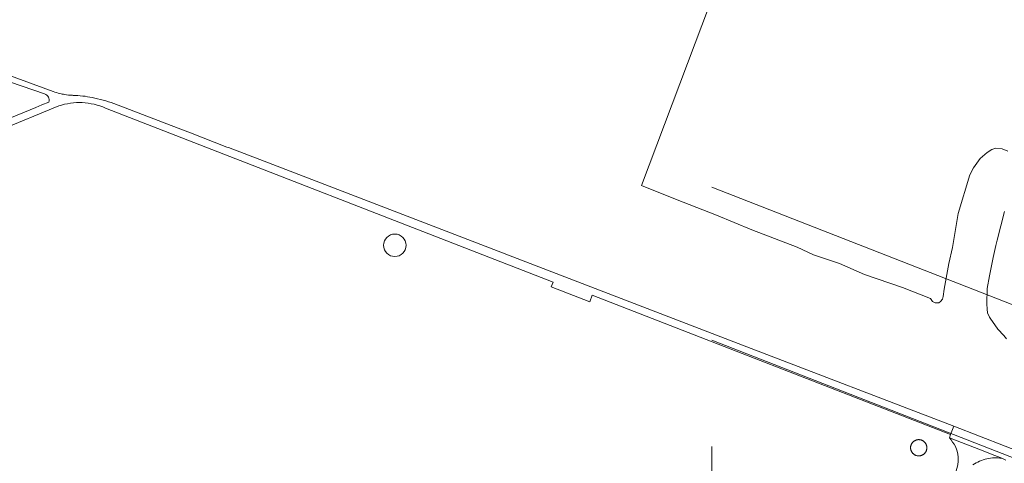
# Model space of a CAD drawing. Header units: metres. Extents: x 250001 to 257773, y 598992 to 609118.
# Tile 651 of 656: x 251781 to 252377, y 608413 to 608682. Entities that reach past the tile are written whole.
import ezdxf
from ezdxf.lldxf.tags import DXFTag

# ---------------------------------------------------------------- set-up
doc = ezdxf.new("R2010")
doc.units = ezdxf.units.M
for name, color, linetype, lineweight in [('B-WE-KG-GRENS_PERCEEL-G', 150, 'KG-PERCEEL', 18), ('B-WE-OG-WATER-GV', 252, 'Continuous', 18), ('B-WE-VH-ONVERHARD-GV', 252, 'Continuous', 18), ('B-WE-VH-VERHARDING_GESLOTEN-GV', 252, 'Continuous', 18), ('X-XX-AL-REFERENTIE-G', 7, 'Continuous', 18)]:
    doc.layers.add(name, color=color, linetype=linetype, lineweight=lineweight)
doc.styles.get("Standard").update_dxf_attribs({"font": 'NLCS-ISO.ttf'})
tags = doc.linetypes.add('KG-PERCEEL', pattern='A,5.5,-2,["P",Standard,S=1.8,R=0,X=-0.5,Y=-0.9],-2,5.5,-2,[5,NLCS.SHX,S=0.75,R=0,X=0,Y=0],-2', length=19).pattern_tags.tags
tags[6] = DXFTag(74, 10)

# ---------------------------------------------------------------- blocks, each defined once
blk = doc.blocks.new('BS2021-132-Xref-KAD-20210617')
at = {"layer": 'B-WE-KG-GRENS_PERCEEL-G', "flags": 128}
for points in [[(252199.94, 608580.21), (252575.18, 608433.31), (252638.63, 608407.61), (252695.73, 608382.21), (252779.49, 608343.04), (252861.43, 608300.1), (252917.18, 608268.55), (252966.03, 608239.6), (253047.18, 608187.91), (253124.33, 608135.21), (253180.81, 608094.56), (253185.024, 608091.291)], [(252199.94, 608487.41), (252396.93, 608410.5), (252551.77, 608350.49), (252573.89, 608341.69), (252587.99, 608335.91), (252607.19, 608327.95), (252623.51, 608321.01), (252645.64, 608311.22), (252673.14, 608299), (252708.31, 608282.64), (252737.95, 608268.44), (252759.59, 608257.67), (252780.89, 608246.89), (252802.28, 608235.75), (252831.41, 608220.13), (252860.24, 608204.21), (252878.53, 608193.97), (252891.49, 608186.56), (252938.73, 608158.1), (252971.81, 608137.34), (253012.34, 608111.52), (253039.5, 608093.26), (253056.83, 608081.33), (253086.32, 608060.49), (253110.46, 608042.96), (253129.72, 608028.66), (253141.68, 608019.58), (253162.689, 608003.281)], [(252199.94, 607843.17), (252199.94, 608423)]]:
    blk.add_lwpolyline(points, dxfattribs=at)
blk = doc.blocks.new('BS2021-132-Xref-BGT-GRIJS-20210617-aangepast')
at = {"layer": 'B-WE-OG-WATER-GV', "flags": 128}
for points in [[(252359.669, 609118.318), (252157.358, 608581.199), (252175.979, 608573.593), (252182.663, 608571.104), (252202.839, 608563.217), (252224.249, 608554.39), (252251.68, 608543.722), (252261.401, 608539.238), (252277.13, 608533.986), (252292.397, 608527.327), (252315.379, 608519.384), (252332.229, 608512.683), (252333.443, 608510.906), (252335.153, 608510.12), (252337.331, 608510.145), (252338.457, 608510.844), (252339.516, 608512.259), (252340.063, 608513.996), (252340.519, 608518.419), (252343.475, 608533.942), (252345.572, 608543.666), (252349.008, 608564.149), (252356.11, 608587.658), (252358.271, 608591.802), (252362.384, 608597.46), (252366.549, 608601.178), (252369.483, 608603.003), (252371.892, 608603.747), (252375.716, 608603.373), (252379.136, 608601.89)], [(252377.167, 608565.397), (252372.741, 608547.947), (252371.882, 608544.773), (252370.324, 608537.533), (252368.005, 608526.344), (252366.689, 608518.749), (252366.468, 608509.464), (252366.595, 608506.213), (252366.859, 608503.978), (252367.992, 608501.424), (252368.429, 608500.712), (252373.102, 608494.142), (252376.702, 608490.24), (252378.334, 608488.29)]]:
    blk.add_lwpolyline(points, dxfattribs=at)
at = {"layer": 'B-WE-VH-ONVERHARD-GV', "flags": 128}
for points in [[(251728.917, 608664.474), (251722.3, 608667.25), (251716.96, 608668.68), (251712.27, 608669.18), (251707.36, 608668.69), (251702.05, 608667.02), (251697.45, 608664.14), (251694.19, 608661.12), (251691.19, 608657.04), (251688.9, 608652.68), (251688.568, 608651.611), (251692.952, 608648.457), (251693.48, 608650.46), (251695.85, 608655.79), (251700.59, 608660.44), (251705.79, 608663.11), (251711.69, 608664.19), (251716, 608663.81), (251716.71, 608663.58), (251727, 608660.32), (251796.038, 608636.606)], [(251801.13, 608638.057), (251728.917, 608664.474)], [(251798.526, 608631.685), (251794.267, 608629.925), (251790.779, 608628.484), (251750.751, 608611.945), (251711.724, 608595.82), (251707.88, 608594.232), (251707.204, 608593.953), (251703.38, 608592.372), (251698.317, 608590.28), (251694.519, 608588.711)], [(251813.273, 608635.755), (251812.81, 608635.769)], [(251832.875, 608628.004), (252103.855, 608522.591), (252102.768, 608519.795), (252126.067, 608510.732), (252127.589, 608514.646), (252344.488, 608430.271), (252346.426, 608435.311), (252221.085, 608483.489), (251928.878, 608595.807), (251907.268, 608604.114), (251906.384, 608604.454), (251884.259, 608612.958), (251879.517, 608614.781), (251837.891, 608630.781)], [(251696.103, 608584.496), (251804.58, 608629.317)], [(252343.752, 608428.355), (252344.488, 608430.271), (252127.589, 608514.646), (252126.067, 608510.732), (252102.768, 608519.795), (252103.855, 608522.591), (251832.875, 608628.004)], [(252375.403, 608415.947), (252368.609, 608418.703), (252364.149, 608420.512), (252351.17, 608425.503), (252343.752, 608428.355)]]:
    blk.add_lwpolyline(points, dxfattribs=at)
at = {"layer": 'B-WE-VH-ONVERHARD-GV'}
for points in [[(251796.038, 608636.606, -0.4356035), (251798.526, 608631.685)], [(251805.264, 608636.828, -0.0269166), (251801.13, 608638.057)], [(251808.133, 608636.252, -0.0181625), (251805.264, 608636.828)], [(251812.81, 608635.769, -0.0293109), (251808.133, 608636.252)], [(251804.58, 608629.317, -0.1891863), (251832.875, 608628.004)], [(251824.808, 608634.458, 0.0394436), (251813.273, 608635.755)], [(251837.891, 608630.781, 0.0350836), (251824.808, 608634.458)], [(252008.018, 608538.118, -1), (252008.018, 608551.718)], [(252008.018, 608551.718, -1), (252008.018, 608538.118)], [(252347.437, 608423.076, 0.0421837), (252343.752, 608428.355)], [(252347.437, 608423.076, -0.2437749), (252346.508, 608405.482)], [(252357.971, 608411.878, -0.0973456), (252366.499, 608415.634)], [(252366.499, 608415.634, -0.0931076), (252375.403, 608415.947)]]:
    blk.add_lwpolyline(points, format="xyb", dxfattribs=at)
at = {"layer": 'B-WE-VH-ONVERHARD-GV', "flags": 128}
blk.add_lwpolyline([(252322.693, 608418.075), (252322.502, 608418.192), (252322.317, 608418.318), (252322.137, 608418.453), (252321.964, 608418.595), (252321.797, 608418.746), (252321.637, 608418.903), (252321.485, 608419.068), (252321.34, 608419.24), (252321.203, 608419.418), (252321.075, 608419.602), (252320.955, 608419.791), (252320.844, 608419.986), (252320.741, 608420.186), (252320.648, 608420.39), (252320.565, 608420.599), (252320.49, 608420.81), (252320.426, 608421.025), (252320.371, 608421.243), (252320.327, 608421.463), (252320.292, 608421.685), (252320.268, 608421.908), (252320.253, 608422.132), (252320.249, 608422.356), (252320.255, 608422.58), (252320.271, 608422.804), (252320.298, 608423.027), (252320.334, 608423.249), (252320.409, 608423.486), (252320.459, 608423.676), (252320.525, 608423.889), (252320.6, 608424.1), (252320.685, 608424.306), (252320.78, 608424.509), (252320.883, 608424.707), (252320.995, 608424.9), (252321.116, 608425.088), (252321.246, 608425.27), (252321.383, 608425.446), (252321.528, 608425.615), (252321.681, 608425.778), (252321.842, 608425.934), (252321.881, 608425.968), (252322.009, 608426.082), (252322.183, 608426.223), (252322.362, 608426.355), (252322.548, 608426.479), (252322.739, 608426.595), (252322.935, 608426.701), (252323.136, 608426.799), (252323.341, 608426.888), (252323.55, 608426.967), (252323.763, 608427.036), (252323.978, 608427.096), (252324.196, 608427.146), (252324.415, 608427.186), (252324.637, 608427.216), (252324.859, 608427.236), (252325.082, 608427.245), (252325.306, 608427.245), (252325.529, 608427.234), (252325.751, 608427.214), (252325.973, 608427.183), (252326.192, 608427.142), (252326.41, 608427.091), (252326.625, 608427.03), (252326.837, 608426.96), (252327.045, 608426.88), (252327.25, 608426.791), (252327.451, 608426.692), (252327.646, 608426.584), (252327.837, 608426.468), (252328.022, 608426.343), (252328.201, 608426.21), (252328.375, 608426.069), (252328.541, 608425.92), (252328.701, 608425.764), (252328.853, 608425.6), (252328.997, 608425.43), (252329.134, 608425.253), (252329.263, 608425.071), (252329.383, 608424.882), (252329.495, 608424.689), (252329.597, 608424.49), (252329.691, 608424.287), (252329.775, 608424.08), (252329.849, 608423.87), (252329.914, 608423.656), (252329.97, 608423.44), (252330.015, 608423.221), (252330.05, 608423.001), (252330.075, 608422.778), (252330.076, 608422.769), (252330.091, 608422.556), (252330.095, 608422.332), (252330.091, 608422.133), (252330.095, 608421.849), (252330.067, 608421.626), (252330.03, 608421.405), (252329.983, 608421.186), (252329.926, 608420.969), (252329.859, 608420.754), (252329.782, 608420.543), (252329.696, 608420.336), (252329.6, 608420.133), (252329.496, 608419.935), (252329.382, 608419.741), (252329.26, 608419.553), (252329.129, 608419.37), (252328.99, 608419.194), (252328.843, 608419.024), (252328.689, 608418.861), (252328.528, 608418.706), (252328.359, 608418.557), (252328.184, 608418.417), (252328.003, 608418.284), (252327.816, 608418.161), (252327.623, 608418.045), (252327.426, 608417.939), (252327.223, 608417.841), (252327.017, 608417.753), (252326.807, 608417.674), (252326.593, 608417.606), (252326.377, 608417.546), (252326.158, 608417.497), (252325.937, 608417.458), (252325.714, 608417.429), (252325.491, 608417.409), (252325.267, 608417.401), (252325.042, 608417.402), (252324.818, 608417.414), (252324.595, 608417.435), (252324.372, 608417.467), (252324.152, 608417.509), (252323.934, 608417.561), (252323.718, 608417.623), (252323.505, 608417.694), (252323.296, 608417.775), (252323.091, 608417.866), (252322.89, 608417.966)], close=True, dxfattribs=at)
at = {"layer": 'B-WE-VH-VERHARDING_GESLOTEN-GV', "flags": 128}
blk.add_lwpolyline([(252408.489, 608411.142), (252346.426, 608435.311), (252344.488, 608430.271), (252343.752, 608428.355), (252351.17, 608425.503), (252364.149, 608420.512), (252368.609, 608418.703), (252375.403, 608415.947), (252377.98, 608414.902)], dxfattribs=at)

msp = doc.modelspace()

# ---------------------------------------------------------------- block references
at = {"layer": 'X-XX-AL-REFERENTIE-G'}
for name in ['BS2021-132-Xref-BGT-GRIJS-20210617-aangepast', 'BS2021-132-Xref-KAD-20210617']:
    msp.add_blockref(name, (0, 0), dxfattribs=at)

doc.saveas('drawing.dxf')
